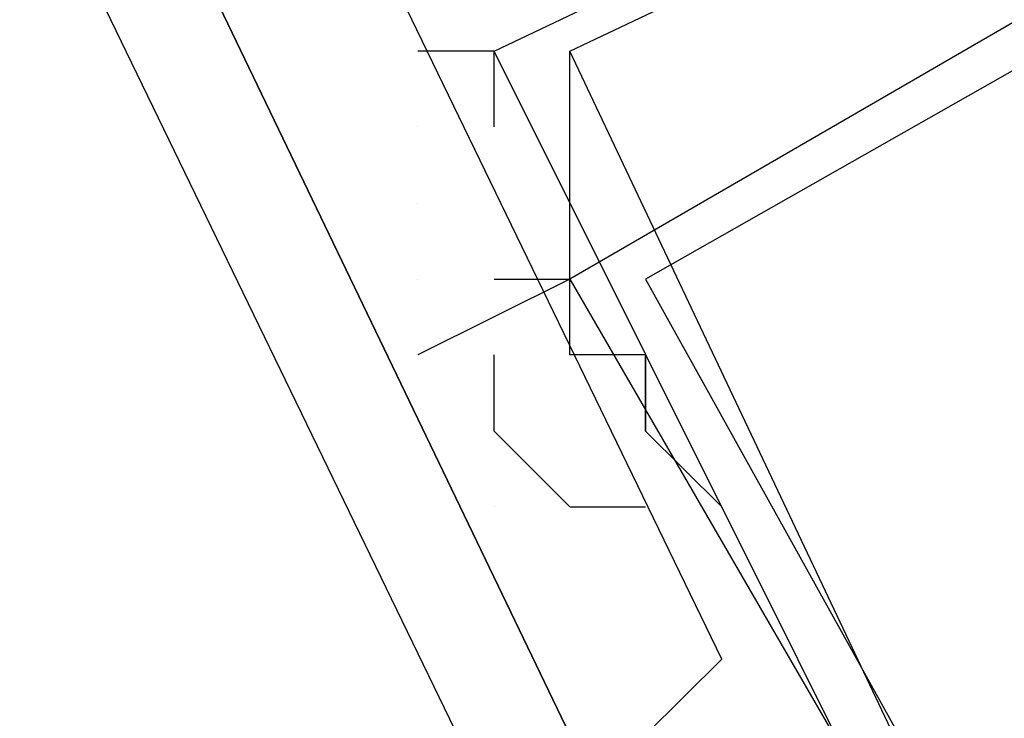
# Model space of a CAD drawing. Header units: feet. Extents: x -79 to 198, y -22 to 181.
# Tile 286 of 656: x 21.023 to 21.196, y 32.114 to 32.237. Entities that reach past the tile are written whole.
import ezdxf

# ---------------------------------------------------------------- set-up
doc = ezdxf.new("R2010")
doc.units = ezdxf.units.FT
doc.layers.add('A-LINEA', color=7, linetype='CONTINUOUS')

msp = doc.modelspace()

# ---------------------------------------------------------------- linework, layer by layer
at = {"layer": 'A-LINEA'}
for p, q in [((21.0933, 32.1911), (21.0933, 32.1911)), ((21.0933, 32.1911), (21.0933, 32.1911)), ((21.1067, 32.1511), (21.1067, 32.1511)), ((21.1067, 32.1511), (21.1067, 32.1511))]:
    msp.add_line(p, q, dxfattribs=at)
for points in [[(19.4133, 35.6578), (21.12, 32.1111), (21.1333, 32.1111), (21.1467, 32.1244), (19.4267, 35.6711), (19.4133, 35.6578)], [(19.4133, 35.6578), (21.12, 32.1111), (21.1333, 32.1111), (21.1467, 32.1244), (19.4267, 35.6711), (19.4133, 35.6578)], [(19.3867, 35.6444), (21.1067, 32.0978), (21.12, 32.0978), (21.12, 32.1111), (19.4133, 35.6578), (19.4, 35.6578), (19.3867, 35.6578), (19.3867, 35.6444)], [(19.3867, 35.6444), (21.1067, 32.0978), (21.12, 32.0978), (21.12, 32.1111), (19.4133, 35.6578), (19.4, 35.6578), (19.3867, 35.6578), (19.3867, 35.6444)], [(21.64, 32.4844), (21.76, 32.2178), (21.24, 31.9644), (21.1067, 32.2311), (21.64, 32.4844)], [(21.64, 32.4844), (21.76, 32.2178), (21.24, 31.9644), (21.1067, 32.2311), (21.64, 32.4844)], [(21.7733, 32.2311), (21.6267, 32.4844), (21.12, 32.1911), (21.2667, 31.9378), (21.7733, 32.2311)], [(21.7733, 32.2311), (21.6267, 32.4844), (21.12, 32.1911), (21.2667, 31.9378), (21.7733, 32.2311)], [(21.6267, 32.4711), (21.7467, 32.2311), (21.24, 31.9778), (21.12, 32.2311), (21.6267, 32.4711)], [(21.6267, 32.4711), (21.7467, 32.2311), (21.24, 31.9778), (21.12, 32.2311), (21.6267, 32.4711)], [(21.76, 32.2311), (21.6267, 32.4711), (21.1333, 32.1911), (21.2667, 31.9511), (21.76, 32.2311)], [(21.76, 32.2311), (21.6267, 32.4711), (21.1333, 32.1911), (21.2667, 31.9511), (21.76, 32.2311)], [(21.1067, 32.2178), (21.1067, 32.2178), (21.1067, 32.2311), (21.1067, 32.2311), (21.0933, 32.2311), (21.0933, 32.2311)], [(21.1067, 32.2178), (21.1067, 32.2178), (21.1067, 32.2311), (21.1067, 32.2311), (21.0933, 32.2311), (21.0933, 32.2311)], [(21.1067, 32.1911), (21.1067, 32.1911), (21.1067, 32.1911), (21.12, 32.1911), (21.12, 32.1911), (21.12, 32.2178), (21.12, 32.2178), (21.12, 32.2178), (21.12, 32.2178), (21.12, 32.2178), (21.12, 32.2178), (21.12, 32.2178), (21.12, 32.2311), (21.12, 32.2311), (21.12, 32.2311), (21.12, 32.2311)], [(21.1067, 32.1911), (21.1067, 32.1911), (21.1067, 32.1911), (21.12, 32.1911), (21.12, 32.1911), (21.12, 32.2178), (21.12, 32.2178), (21.12, 32.2178), (21.12, 32.2178), (21.12, 32.2178), (21.12, 32.2178), (21.12, 32.2178), (21.12, 32.2311), (21.12, 32.2311), (21.12, 32.2311), (21.12, 32.2311)], [(21.0933, 32.2178), (21.0933, 32.2178), (21.0933, 32.2178)], [(21.0933, 32.2178), (21.0933, 32.2178), (21.0933, 32.2178)], [(21.0933, 32.2044), (21.0933, 32.2044), (21.0933, 32.2044)], [(21.0933, 32.2044), (21.0933, 32.2044), (21.0933, 32.2044)], [(21.1467, 32.1511), (21.1333, 32.1644), (21.1333, 32.1644), (21.1333, 32.1778), (21.1333, 32.1644), (21.1333, 32.1778), (21.1333, 32.1778), (21.1333, 32.1778), (21.1333, 32.1778), (21.1333, 32.1778), (21.1333, 32.1778), (21.12, 32.1778), (21.12, 32.1778), (21.12, 32.1911), (21.12, 32.1911), (21.0933, 32.1778), (21.0933, 32.1778), (21.0933, 32.1778)], [(21.1467, 32.1511), (21.1333, 32.1644), (21.1333, 32.1644), (21.1333, 32.1778), (21.1333, 32.1644), (21.1333, 32.1778), (21.1333, 32.1778), (21.1333, 32.1778), (21.1333, 32.1778), (21.1333, 32.1778), (21.1333, 32.1778), (21.12, 32.1778), (21.12, 32.1778), (21.12, 32.1911), (21.12, 32.1911), (21.0933, 32.1778), (21.0933, 32.1778), (21.0933, 32.1778)], [(21.12, 32.1511), (21.1067, 32.1644), (21.1067, 32.1644), (21.1067, 32.1778)], [(21.12, 32.1511), (21.1067, 32.1644), (21.1067, 32.1644), (21.1067, 32.1778)], [(21.12, 32.1511), (21.12, 32.1511), (21.12, 32.1511), (21.1333, 32.1511), (21.1333, 32.1511)], [(21.12, 32.1511), (21.12, 32.1511), (21.12, 32.1511), (21.1333, 32.1511), (21.1333, 32.1511)]]:
    msp.add_lwpolyline(points, dxfattribs=at)
for points in [[(21.12, 32.2178), (21.12, 32.2178), (21.12, 32.2178), (21.12, 32.2178)], [(21.12, 32.2178), (21.12, 32.2178), (21.12, 32.2178), (21.12, 32.2178)], [(21.1333, 32.1778), (21.1333, 32.1778), (21.1333, 32.1778), (21.1333, 32.1778)], [(21.1333, 32.1778), (21.1333, 32.1778), (21.1333, 32.1778), (21.1333, 32.1778)]]:
    msp.add_lwpolyline(points, close=True, dxfattribs=at)

doc.saveas('drawing.dxf')
